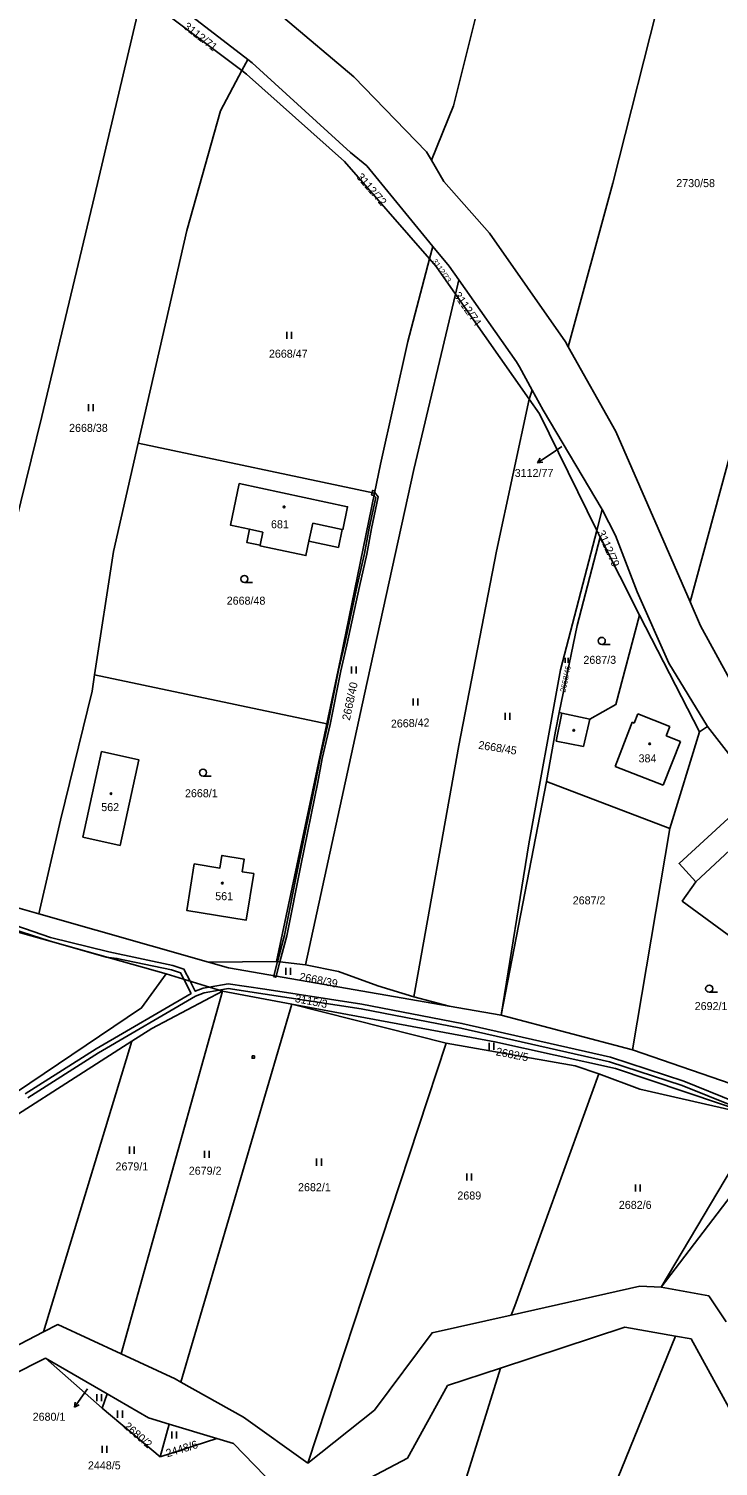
# Model space of a CAD drawing. Extents: x -776734 to -748832, y -1118122 to -976986.
# Drawn here: x -753707.7 to -753561.2, y -1115490.8 to -1115185.5 of the extents above; entities that cross this region are included whole.
import ezdxf

# ---------------------------------------------------------------- set-up
doc = ezdxf.new("R2010")
doc.units = 0
for name, color, linetype in [('KM_Hranice parcel', 7, 'Continuous'), ('KM_Parcelní čísla', 7, 'Continuous'), ('KM_Pop  PČ popisy', 7, 'Continuous'), ('KM_Vnitřní kresba', 7, 'Continuous'), ('KM_Věcná břemena k části', 7, 'Continuous'), ('KM_Značky budov', 7, 'Continuous'), ('KM_Značky kultur', 7, 'Continuous')]:
    doc.layers.add(name, color=color, linetype=linetype)

msp = doc.modelspace()

# ---------------------------------------------------------------- linework, layer by layer
at = {"layer": 'KM_Hranice parcel'}
for p, q in [((-753662.43, -1115194.39), (-753661.17, -1115192.03)), ((-753662.43, -1115194.39), (-753661.46, -1115195.11)), ((-753661.46, -1115195.11), (-753640.66, -1115213.7)), ((-753640.66, -1115213.7), (-753622.57, -1115234.38)), ((-753622.57, -1115234.38), (-753621.86, -1115231.72)), ((-753621.16, -1115235.99), (-753622.57, -1115234.38)), ((-753617.05, -1115241.86), (-753621.16, -1115235.99)), ((-753617.05, -1115241.86), (-753616.34, -1115238.84)), ((-753625.93, -1115279.08), (-753617.05, -1115241.86)), ((-753601.42, -1115264.19), (-753617.05, -1115241.86)), ((-753567.23, -1115307.22), (-753551.09, -1115247.71)), ((-753601.42, -1115264.19), (-753600.8, -1115262.23)), ((-753684.46, -1115273.49), (-753634.28, -1115284.15)), ((-753587.04, -1115292.07), (-753585.87, -1115287.59)), ((-753586.36, -1115293.45), (-753587.04, -1115292.07)), ((-753578, -1115310.04), (-753586.36, -1115293.45)), ((-753565.25, -1115334.86), (-753578, -1115310.04)), ((-753644.4, -1115333.11), (-753693.74, -1115322.69)), ((-753655.09, -1115383.59), (-753644.4, -1115333.11)), ((-753571.51, -1115355.34), (-753565.25, -1115334.86)), ((-753563.54, -1115333.73), (-753565.25, -1115334.86)), ((-753552.86, -1115347.49), (-753563.54, -1115333.73)), ((-753597.73, -1115345.4), (-753607.35, -1115394.99)), ((-753597.73, -1115345.4), (-753571.51, -1115355.34)), ((-753579.45, -1115402.39), (-753571.51, -1115355.34)), ((-753705.54, -1115373.51), (-753729.17, -1115366.77)), ((-753722.77, -1115373.8), (-753678.54, -1115386.22)), ((-753669.53, -1115383.77), (-753705.54, -1115373.51)), ((-753669.53, -1115383.77), (-753655.09, -1115383.59)), ((-753678.54, -1115386.22), (-753666.57, -1115389.95)), ((-753688.06, -1115466.97), (-753666.57, -1115389.95)), ((-753666.57, -1115389.95), (-753651.86, -1115392.67)), ((-753651.86, -1115392.67), (-753675.38, -1115472.93)), ((-753619.01, -1115400.95), (-753651.86, -1115392.67)), ((-753618.42, -1115393.08), (-753625.9, -1115391.1)), ((-753607.35, -1115394.99), (-753618.42, -1115393.08)), ((-753607.35, -1115394.99), (-753579.45, -1115402.39)), ((-753704.56, -1115462.29), (-753685.79, -1115400.53)), ((-753648.4, -1115490.19), (-753619.01, -1115400.95)), ((-753579.45, -1115402.39), (-753553.34, -1115411.39)), ((-753573.4, -1115452.82), (-753555.31, -1115422.38)), ((-753551.86, -1115424.53), (-753573.4, -1115452.82)), ((-753714.67, -1115467.55), (-753704.56, -1115462.29)), ((-753570.36, -1115463.2), (-753594.51, -1115522.79)), ((-753692.09, -1115478.47), (-753704.18, -1115467.85)), ((-753691.04, -1115475.47), (-753704.18, -1115467.85)), ((-753607.51, -1115470), (-753619.28, -1115507.74)), ((-753692.09, -1115478.47), (-753691.04, -1115475.47)), ((-753679.78, -1115488.85), (-753692.09, -1115478.47)), ((-753677.86, -1115481.89), (-753679.78, -1115488.85)), ((-753667.76, -1115484.95), (-753677.86, -1115481.89)), ((-753667.76, -1115484.95), (-753679.78, -1115488.85))]:
    msp.add_line(p, q, dxfattribs=at)
for points in [[(-753622.14, -1115213.44), (-753617.46, -1115201.86), (-753605.32, -1115153.08), (-753600.94, -1115132.59), (-753592.49, -1115094.39)], [(-753667.69, -1115172.56), (-753653.62, -1115183.13), (-753638.63, -1115195.73), (-753623.19, -1115211.62), (-753622.14, -1115213.44)], [(-753682.93, -1115175.26), (-753681.13, -1115176.6), (-753661.17, -1115192.03)], [(-753593.11, -1115253.06), (-753583.65, -1115218.26), (-753573.11, -1115176.6)], [(-753729.17, -1115366.77), (-753720.7, -1115331.7), (-753704.97, -1115267.86), (-753693.75, -1115221.04), (-753683.72, -1115178.46)], [(-753662.43, -1115194.39), (-753681.93, -1115179.8), (-753683.72, -1115178.46)], [(-753684.46, -1115273.49), (-753674.15, -1115228.33), (-753667, -1115202.95), (-753662.43, -1115194.39)], [(-753661.17, -1115192.03), (-753660.25, -1115192.74), (-753639.36, -1115211.78)], [(-753639.36, -1115211.78), (-753635.91, -1115214.63), (-753621.86, -1115231.72)], [(-753593.11, -1115253.06), (-753593.72, -1115251.97), (-753609.87, -1115228.92), (-753619.52, -1115217.96), (-753622.14, -1115213.44)], [(-753622.57, -1115234.38), (-753627.2, -1115251.89), (-753633.02, -1115278.01), (-753634.28, -1115284.15)], [(-753621.86, -1115231.72), (-753618.41, -1115235.92), (-753616.34, -1115238.84)], [(-753616.34, -1115238.84), (-753604.07, -1115256.24), (-753603.47, -1115257.33), (-753600.8, -1115262.23)], [(-753567.23, -1115307.22), (-753583.03, -1115271.03), (-753593.11, -1115253.06)], [(-753625.9, -1115391.1), (-753616.36, -1115337.74), (-753608.37, -1115296.44), (-753601.42, -1115264.19)], [(-753587.04, -1115292.07), (-753599.23, -1115267.32), (-753601.42, -1115264.19)], [(-753600.8, -1115262.23), (-753598.45, -1115266.52), (-753585.87, -1115287.59)], [(-753693.74, -1115322.69), (-753689.73, -1115296.56), (-753684.46, -1115273.49)], [(-753648.89, -1115384.3), (-753636.36, -1115326.82), (-753625.93, -1115279.08)], [(-753641.02, -1115291.9), (-753641.15, -1115291.87), (-753641.95, -1115295.67), (-753648.19, -1115294.34), (-753648.84, -1115297.4), (-753658.62, -1115295.32), (-753658.59, -1115295.2), (-753661.41, -1115294.6), (-753660.8, -1115291.8), (-753664.87, -1115290.93), (-753662.99, -1115282.1), (-753639.97, -1115287.01), (-753641.02, -1115291.9)], [(-753634.28, -1115284.15), (-753641.5, -1115319.43), (-753644.4, -1115333.11)], [(-753585.87, -1115287.59), (-753583.04, -1115293.16), (-753578.48, -1115305.07), (-753571.74, -1115320.23), (-753563.54, -1115333.73)], [(-753607.35, -1115394.99), (-753601.49, -1115358.59), (-753594.77, -1115321.64), (-753587.04, -1115292.07)], [(-753586.36, -1115293.45), (-753591.2, -1115312.22), (-753595.01, -1115330.73)], [(-753544.49, -1115347.06), (-753557.63, -1115325.76), (-753565, -1115312.34), (-753567.23, -1115307.22)], [(-753578, -1115310.04), (-753583.01, -1115329.03), (-753588.54, -1115332.14), (-753594.47, -1115330.85), (-753595.01, -1115330.73)], [(-753693.74, -1115322.69), (-753694.27, -1115326.18), (-753700.97, -1115353.6), (-753705.54, -1115373.51)], [(-753595.01, -1115330.73), (-753595.83, -1115334.71), (-753597.73, -1115345.4)], [(-753696.24, -1115357.21), (-753688.31, -1115358.96), (-753684.31, -1115340.81), (-753692.24, -1115339.01), (-753696.24, -1115357.21)], [(-753552.86, -1115347.49), (-753553.87, -1115348.42), (-753569.57, -1115362.83), (-753566, -1115366.71), (-753568.91, -1115370.77), (-753558.29, -1115378.62), (-753545.6, -1115384.35)], [(-753662.4, -1115364.54), (-753661.96, -1115361.86), (-753666.69, -1115361.07), (-753667.12, -1115363.78), (-753672.55, -1115362.89), (-753674.15, -1115372.77), (-753661.52, -1115374.81), (-753659.92, -1115364.95), (-753662.4, -1115364.54)], [(-753618.42, -1115393.08), (-753665.3, -1115384.98), (-753669.53, -1115383.77)], [(-753648.89, -1115384.3), (-753654.38, -1115383.67), (-753654.88, -1115383.61), (-753655.09, -1115383.59)], [(-753678.54, -1115386.22), (-753683.76, -1115393.47), (-753725.22, -1115421.33), (-753751.92, -1115450.31), (-753766.81, -1115453.93)], [(-753625.9, -1115391.1), (-753633.56, -1115388.79), (-753641.88, -1115385.75), (-753648.89, -1115384.3)], [(-753685.79, -1115400.53), (-753681.55, -1115397.82), (-753666.57, -1115389.95)], [(-753651.86, -1115392.67), (-753608.68, -1115400.67), (-753583.08, -1115406.36), (-753553.41, -1115416.31)], [(-753734.24, -1115436.69), (-753723.18, -1115424.44), (-753685.79, -1115400.53)], [(-753619.01, -1115400.95), (-753591.62, -1115405.77), (-753586.58, -1115407.5)], [(-753586.58, -1115407.5), (-753604.49, -1115456.74), (-753605.24, -1115458.7)], [(-753586.58, -1115407.5), (-753577.89, -1115410.7), (-753553.41, -1115416.31)], [(-753605.24, -1115458.7), (-753577.92, -1115452.58), (-753573.4, -1115452.82)], [(-753573.4, -1115452.82), (-753563.27, -1115454.65), (-753559.56, -1115460.16)], [(-753648.4, -1115490.19), (-753634.27, -1115478.92), (-753622.03, -1115462.46), (-753605.24, -1115458.7)], [(-753704.56, -1115462.29), (-753701.57, -1115460.74), (-753688.06, -1115466.97)], [(-753570.36, -1115463.2), (-753581.12, -1115461.31), (-753607.51, -1115470)], [(-753556.6, -1115482.75), (-753567.01, -1115463.79), (-753570.36, -1115463.2)], [(-753704.18, -1115467.85), (-753711.6, -1115471.64), (-753712.63, -1115488.4)], [(-753688.06, -1115466.97), (-753676.6, -1115472.25), (-753675.38, -1115472.93)], [(-753607.51, -1115470), (-753618.73, -1115473.69), (-753627.27, -1115489.14), (-753649.67, -1115500.96), (-753653.01, -1115497.54)], [(-753677.86, -1115481.89), (-753682.26, -1115480.56), (-753691.04, -1115475.47)], [(-753675.38, -1115472.93), (-753662.1, -1115480.4), (-753648.4, -1115490.19)], [(-753653.01, -1115497.54), (-753664.25, -1115486.02), (-753667.76, -1115484.95)]]:
    msp.add_lwpolyline(points, dxfattribs=at)
at = {"layer": 'KM_Pop  PČ popisy'}
for p, q in [((-753594.46, -1115274.23), (-753597.16, -1115276.03)), ((-753597.16, -1115276.03), (-753599.648, -1115277.708)), ((-753599.648, -1115277.708), (-753599.098, -1115276.733)), ((-753599.648, -1115277.708), (-753598.538, -1115277.563)), ((-753696.27, -1115475.85), (-753697.991, -1115478.308)), ((-753695.24, -1115474.37), (-753696.27, -1115475.85)), ((-753697.991, -1115478.308), (-753697.827, -1115477.201)), ((-753697.991, -1115478.308), (-753697.007, -1115477.775))]:
    msp.add_line(p, q, dxfattribs=at)
at = {"layer": 'KM_Vnitřní kresba'}
for p, q in [((-753660.8, -1115291.8), (-753657.99, -1115292.4)), ((-753657.99, -1115292.4), (-753658.59, -1115295.2)), ((-753648.19, -1115294.34), (-753647.38, -1115290.54)), ((-753647.38, -1115290.54), (-753641.15, -1115291.87)), ((-753595.66, -1115336.81), (-753594.47, -1115330.85)), ((-753588.54, -1115332.14), (-753589.88, -1115337.97)), ((-753578.33, -1115331), (-753579.11, -1115332.97)), ((-753571.55, -1115333.69), (-753578.33, -1115331)), ((-753579.75, -1115333.35), (-753583.12, -1115342.19)), ((-753579.53, -1115332.8), (-753579.75, -1115333.35)), ((-753579.11, -1115332.97), (-753579.53, -1115332.8)), ((-753572.32, -1115335.65), (-753571.55, -1115333.69)), ((-753589.88, -1115337.97), (-753595.66, -1115336.81)), ((-753572.97, -1115346.17), (-753569.27, -1115336.86)), ((-753569.27, -1115336.86), (-753572.32, -1115335.65)), ((-753583.12, -1115342.19), (-753572.97, -1115346.17)), ((-753554.66, -1115356.11), (-753566, -1115366.71))]:
    msp.add_line(p, q, dxfattribs=at)
at = {"layer": 'KM_Věcná břemena k části'}
for points in [[(-753634.24, -1115283.94), (-753634.38, -1115284.64), (-753634, -1115285.05), (-753635.38, -1115291.56), (-753636.41, -1115296.98), (-753637.93, -1115303.73), (-753640.59, -1115316.1), (-753641.89, -1115321.75), (-753644.21, -1115333.21), (-753645.84, -1115340.41), (-753646.82, -1115345.51), (-753650.41, -1115363.08), (-753653.4, -1115378.05), (-753654.88, -1115383.61), (-753654.38, -1115383.67), (-753652.92, -1115378.18), (-753649.93, -1115363.24), (-753646.3, -1115345.5), (-753645.35, -1115340.49), (-753643.72, -1115333.3), (-753641.41, -1115321.89), (-753640.14, -1115316.38), (-753637.46, -1115303.93), (-753635.92, -1115297.06), (-753634.89, -1115291.62), (-753633.46, -1115284.91)], [(-753634.87, -1115284.54), (-753634.38, -1115284.64), (-753634.28, -1115284.15), (-753634.77, -1115284.05)], [(-753634.77, -1115284.05), (-753634.28, -1115284.15), (-753634.24, -1115283.94), (-753634.18, -1115283.66), (-753634.67, -1115283.56)], [(-753654.88, -1115383.61), (-753655.67, -1115386.64), (-753655.71, -1115386.81), (-753655.23, -1115386.97), (-753655.17, -1115386.73), (-753654.38, -1115383.67)], [(-753660.28, -1115403.68), (-753660.28, -1115404.18), (-753659.78, -1115404.18), (-753659.78, -1115403.68)]]:
    msp.add_lwpolyline(points, close=True, dxfattribs=at)
for points in [[(-753557.7, -1115413.4), (-753568.59, -1115409), (-753584.13, -1115403.94), (-753615.68, -1115396.77), (-753636.94, -1115392.69), (-753657.55, -1115389.52), (-753665.34, -1115388.36), (-753669.4, -1115389.07), (-753670.69, -1115389.29), (-753672.33, -1115389.95), (-753673.42, -1115387.82), (-753674.75, -1115385.21), (-753677.11, -1115384.44), (-753690.68, -1115381.59), (-753703.06, -1115378.49), (-753714.42, -1115374.65)], [(-753714.7, -1115375.61), (-753703.39, -1115379.24), (-753691.24, -1115382.66), (-753688.98, -1115382.96), (-753677.37, -1115385.4), (-753675.45, -1115386.03), (-753674.75, -1115387.4), (-753673.22, -1115390.39), (-753693.39, -1115402.17), (-753708.47, -1115411.73)], [(-753707.93, -1115412.58), (-753692.88, -1115403.03), (-753672.3, -1115391), (-753670.42, -1115390.26), (-753667.3, -1115389.72), (-753665.33, -1115389.38), (-753657.47, -1115390.54), (-753637.12, -1115393.67), (-753615.92, -1115397.74), (-753584.38, -1115404.91), (-753568.93, -1115409.94), (-753557.98, -1115414.37), (-753556.79, -1115414.83), (-753555.58, -1115415.08), (-753545.39, -1115417.39), (-753542.98, -1115418.14), (-753533.73, -1115420.28)]]:
    msp.add_lwpolyline(points, dxfattribs=at)
at = {"layer": 'KM_Značky budov'}
for centre in [(-753653.4668, -1115287.0492), (-753591.9368, -1115334.5092), (-753575.8268, -1115337.3792), (-753690.2568, -1115347.9792), (-753666.5968, -1115366.9692)]:
    msp.add_circle(centre, 0.175, dxfattribs=at)
at = {"layer": 'KM_Značky kultur'}
for p, q in [((-753652.881, -1115251.39), (-753652.881, -1115249.89)), ((-753651.88, -1115251.39), (-753651.88, -1115249.89)), ((-753695.041, -1115266.75), (-753695.041, -1115265.25)), ((-753694.04, -1115266.75), (-753694.04, -1115265.25)), ((-753661.903, -1115303.11), (-753660.153, -1115303.11)), ((-753585.983, -1115316.27), (-753584.233, -1115316.27)), ((-753593.792, -1115320.15), (-753593.792, -1115319.145)), ((-753593.122, -1115320.15), (-753593.122, -1115319.145)), ((-753639.161, -1115322.47), (-753639.161, -1115320.97)), ((-753638.16, -1115322.47), (-753638.16, -1115320.97)), ((-753626.071, -1115329.26), (-753626.071, -1115327.76)), ((-753625.07, -1115329.26), (-753625.07, -1115327.76)), ((-753606.501, -1115332.3), (-753606.501, -1115330.8)), ((-753605.5, -1115332.3), (-753605.5, -1115330.8)), ((-753670.693, -1115344.24), (-753668.943, -1115344.24)), ((-753653.101, -1115386.46), (-753653.101, -1115384.96)), ((-753652.1, -1115386.46), (-753652.1, -1115384.96)), ((-753563.173, -1115390.14), (-753561.423, -1115390.14)), ((-753609.911, -1115402.41), (-753609.911, -1115400.91)), ((-753608.91, -1115402.41), (-753608.91, -1115400.91)), ((-753686.331, -1115424.44), (-753686.331, -1115422.94)), ((-753685.33, -1115424.44), (-753685.33, -1115422.94)), ((-753670.401, -1115425.35), (-753670.401, -1115423.85)), ((-753669.4, -1115425.35), (-753669.4, -1115423.85)), ((-753646.561, -1115426.98), (-753646.561, -1115425.48)), ((-753645.56, -1115426.98), (-753645.56, -1115425.48)), ((-753614.651, -1115430.16), (-753614.651, -1115428.66)), ((-753613.65, -1115430.16), (-753613.65, -1115428.66)), ((-753578.841, -1115432.47), (-753578.841, -1115430.97)), ((-753577.84, -1115432.47), (-753577.84, -1115430.97)), ((-753693.271, -1115477.03), (-753693.271, -1115475.53)), ((-753692.27, -1115477.03), (-753692.27, -1115475.53)), ((-753688.831, -1115480.51), (-753688.831, -1115479.01)), ((-753687.83, -1115480.51), (-753687.83, -1115479.01)), ((-753677.311, -1115484.94), (-753677.311, -1115483.44)), ((-753676.31, -1115484.94), (-753676.31, -1115483.44)), ((-753692.111, -1115487.97), (-753692.111, -1115486.47)), ((-753691.11, -1115487.97), (-753691.11, -1115486.47))]:
    msp.add_line(p, q, dxfattribs=at)
for centre in [(-753661.9029, -1115302.3598), (-753585.9829, -1115315.5198), (-753670.6929, -1115343.4898), (-753563.1729, -1115389.3898)]:
    msp.add_circle(centre, 0.75, dxfattribs=at)

# ---------------------------------------------------------------- texts
at = {"layer": 'KM_Parcelní čísla'}
for s, height, rotation, p in [('3112/71', 1.7, 321.999997, (-753674.983, -1115185.299)), ('3112/72', 1.7, 311, (-753638.201, -1115217.057)), ('3112/73', 1.14, 305, (-753622.074, -1115234.871)), ('3112/74', 1.7, 305, (-753617.536, -1115242.107)), ('3112/79', 1.7, 294, (-753586.996, -1115292.475)), ('2668/46', 1.14, 78, (-753593.743, -1115326.513)), ('2668/40', 1.7, 78, (-753639.518, -1115332.516)), ('2668/42', 1.7, 2, (-753630.76, -1115333.969)), ('2668/45', 1.7, 351, (-753612.302, -1115338.409)), ('2668/39', 1.7, 349, (-753650.342, -1115387.614)), ('3115/3', 1.7, 349, (-753651.282, -1115392.204)), ('2682/5', 1.7, 349, (-753608.582, -1115403.524)), ('2680/2', 1.7, 319, (-753687.667, -1115482.551)), ('2448/6', 1.7, 17, (-753678.281, -1115488.942))]:
    msp.add_text(s, height=height, rotation=rotation, dxfattribs=at).set_placement(p)
for s, p in [('2730/58', (-753570.16, -1115219.13)), ('2668/47', (-753656.696, -1115255.36)), ('2668/38', (-753699.15, -1115271.12)), ('3112/77', (-753604.486, -1115280.69)), ('681', (-753656.255, -1115291.59)), ('2668/48', (-753665.666, -1115307.82)), ('2687/3', (-753589.89, -1115320.39)), ('384', (-753578.17, -1115341.32)), ('2668/1', (-753674.527, -1115348.72)), ('562', (-753692.31, -1115351.67)), ('561', (-753668.1, -1115370.59)), ('2687/2', (-753592.16, -1115371.48)), ('2692/1', (-753566.25, -1115393.93)), ('2679/1', (-753689.28, -1115427.99)), ('2679/2', (-753673.72, -1115428.9)), ('2682/1', (-753650.51, -1115432.4)), ('2689', (-753616.66, -1115434.17)), ('2682/6', (-753582.36, -1115436.16)), ('2680/1', (-753706.885, -1115481.158)), ('2448/5', (-753695.14, -1115491.49))]:
    msp.add_text(s, height=1.7, dxfattribs=at).set_placement(p)

doc.saveas('drawing.dxf')
